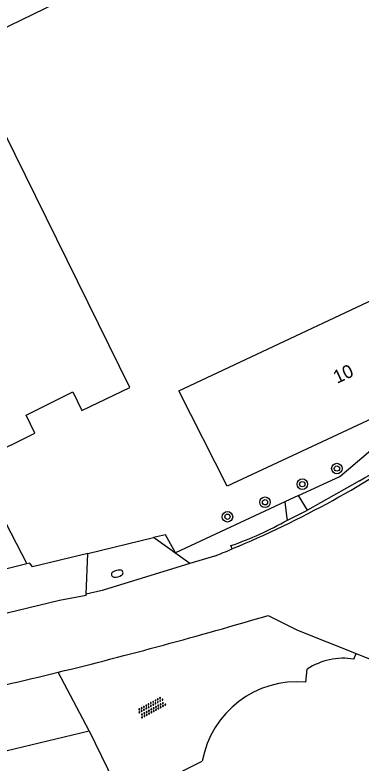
# Model space of a CAD drawing. Extents: x 135999 to 138000, y 396000 to 398501.
# Drawn here: x 137444 to 137470.3, y 397229 to 397285.6 of the extents above; entities that cross this region are included whole.
import ezdxf

# ---------------------------------------------------------------- set-up
doc = ezdxf.new("R2010")
doc.units = 0
for name, color, linetype in [('gg-afsc-draadraster', 7, 'Continuous'), ('gg-afsc-hekwerk', 7, 'Continuous'), ('gg-anno-huisnummerreeks BGT', 7, 'Continuous'), ('gg-bbg-bijgebouw', 7, 'Continuous'), ('gg-bbg-gedigitaliseerde bijgebouw', 7, 'Continuous'), ('gg-bbg-hoofdgebouw', 7, 'Continuous'), ('gg-knt-bronhoudergrens', 7, 'Continuous'), ('gg-knt-onverhard', 7, 'Continuous'), ('gg-knt-verharding', 7, 'Continuous'), ('gg-knt-verharding nz', 7, 'Continuous'), ('gt-grn-groengrens', 7, 'Continuous'), ('gt-grn-vlakafsluiter', 7, 'Continuous'), ('gt-symb-boom', 7, 'Continuous'), ('gt-symb-brandkraan', 7, 'Continuous'), ('gt-symb-overige verharding', 7, 'Continuous')]:
    doc.layers.add(name, color=color, linetype=linetype)

# ---------------------------------------------------------------- blocks, each defined once
blk = doc.blocks.new('gt0-BOOM')
at = {"layer": 'gt-symb-boom'}
for radius in [0.4, 0.2]:
    blk.add_circle((0, 0), radius, dxfattribs=at)
blk = doc.blocks.new('gt0-BR')
at = {"layer": 'gt-symb-brandkraan'}
for centre, radius, start, end in [((-0.244, 0), 0.206, 107.5669, 252.4331), ((0.599, -2.664), 3, 106.892, 107.5669), ((0, -0.691), 0.938, 73.108, 106.892), ((-0.599, -2.664), 3, 72.4331, 73.108), ((0.244, 0), 0.206, 287.567, 72.4331), ((0.599, 2.664), 3, 252.4331, 253.108), ((0, 0.691), 0.938, 253.108, 286.8921), ((-0.599, 2.664), 3, 286.8921, 287.567)]:
    blk.add_arc(centre, radius, start, end, dxfattribs=at)
blk = doc.blocks.new('gt0-OVH')
at = {"layer": 'gt-symb-overige verharding'}
for points in [[(-0.972, 0.298), (-0.967, 0.308), (-0.965, 0.319), (-0.966, 0.33), (-0.971, 0.34), (-0.978, 0.348), (-0.988, 0.353), (-0.999, 0.355), (-1.01, 0.354), (-1.02, 0.349), (-1.028, 0.342), (-1.033, 0.332), (-1.035, 0.321), (-1.034, 0.31), (-1.029, 0.3), (-1.022, 0.292), (-1.012, 0.287), (-1.001, 0.285), (-0.99, 0.286), (-0.98, 0.291)], [(-0.872, 0.106), (-0.867, 0.116), (-0.865, 0.126), (-0.866, 0.137), (-0.871, 0.147), (-0.878, 0.156), (-0.888, 0.161), (-0.899, 0.163), (-0.91, 0.162), (-0.92, 0.157), (-0.928, 0.15), (-0.933, 0.14), (-0.935, 0.129), (-0.934, 0.118), (-0.929, 0.108), (-0.922, 0.1), (-0.912, 0.095), (-0.901, 0.092), (-0.89, 0.094), (-0.88, 0.098)], [(-0.772, 0.298), (-0.767, 0.308), (-0.765, 0.319), (-0.766, 0.33), (-0.771, 0.34), (-0.778, 0.348), (-0.788, 0.353), (-0.799, 0.355), (-0.81, 0.354), (-0.82, 0.349), (-0.828, 0.342), (-0.833, 0.332), (-0.835, 0.321), (-0.834, 0.31), (-0.829, 0.3), (-0.822, 0.292), (-0.812, 0.287), (-0.801, 0.285), (-0.79, 0.286), (-0.78, 0.291)], [(-0.672, 0.106), (-0.667, 0.116), (-0.665, 0.126), (-0.666, 0.137), (-0.671, 0.147), (-0.678, 0.156), (-0.688, 0.161), (-0.699, 0.163), (-0.71, 0.162), (-0.72, 0.157), (-0.728, 0.15), (-0.733, 0.14), (-0.735, 0.129), (-0.734, 0.118), (-0.729, 0.108), (-0.722, 0.1), (-0.712, 0.095), (-0.701, 0.092), (-0.69, 0.094), (-0.68, 0.098)], [(-0.572, 0.298), (-0.567, 0.308), (-0.565, 0.319), (-0.566, 0.33), (-0.571, 0.34), (-0.578, 0.348), (-0.588, 0.353), (-0.599, 0.355), (-0.61, 0.354), (-0.62, 0.349), (-0.628, 0.342), (-0.633, 0.332), (-0.635, 0.321), (-0.634, 0.31), (-0.629, 0.3), (-0.622, 0.292), (-0.612, 0.287), (-0.601, 0.285), (-0.59, 0.286), (-0.58, 0.291)], [(-0.472, 0.106), (-0.467, 0.116), (-0.465, 0.126), (-0.466, 0.137), (-0.471, 0.147), (-0.478, 0.156), (-0.488, 0.161), (-0.499, 0.163), (-0.51, 0.162), (-0.52, 0.157), (-0.528, 0.15), (-0.533, 0.14), (-0.535, 0.129), (-0.534, 0.118), (-0.529, 0.108), (-0.522, 0.1), (-0.512, 0.095), (-0.501, 0.092), (-0.49, 0.094), (-0.48, 0.098)], [(-0.372, 0.298), (-0.367, 0.308), (-0.365, 0.319), (-0.366, 0.33), (-0.371, 0.34), (-0.378, 0.348), (-0.388, 0.353), (-0.399, 0.355), (-0.41, 0.354), (-0.42, 0.349), (-0.428, 0.342), (-0.433, 0.332), (-0.435, 0.321), (-0.434, 0.31), (-0.429, 0.3), (-0.422, 0.292), (-0.412, 0.287), (-0.401, 0.285), (-0.39, 0.286), (-0.38, 0.291)], [(-0.272, 0.106), (-0.267, 0.116), (-0.265, 0.126), (-0.266, 0.137), (-0.271, 0.147), (-0.278, 0.156), (-0.288, 0.161), (-0.299, 0.163), (-0.31, 0.162), (-0.32, 0.157), (-0.328, 0.15), (-0.333, 0.14), (-0.335, 0.129), (-0.334, 0.118), (-0.329, 0.108), (-0.322, 0.1), (-0.312, 0.095), (-0.301, 0.092), (-0.29, 0.094), (-0.28, 0.098)], [(-0.172, 0.298), (-0.167, 0.308), (-0.165, 0.319), (-0.166, 0.33), (-0.171, 0.34), (-0.178, 0.348), (-0.188, 0.353), (-0.199, 0.355), (-0.21, 0.354), (-0.22, 0.349), (-0.228, 0.342), (-0.233, 0.332), (-0.235, 0.321), (-0.234, 0.31), (-0.229, 0.3), (-0.222, 0.292), (-0.212, 0.287), (-0.201, 0.285), (-0.19, 0.286), (-0.18, 0.291)], [(-0.072, 0.106), (-0.067, 0.116), (-0.065, 0.126), (-0.066, 0.137), (-0.071, 0.147), (-0.078, 0.156), (-0.088, 0.161), (-0.099, 0.163), (-0.11, 0.162), (-0.12, 0.157), (-0.128, 0.15), (-0.133, 0.14), (-0.135, 0.129), (-0.134, 0.118), (-0.129, 0.108), (-0.122, 0.1), (-0.112, 0.095), (-0.101, 0.092), (-0.09, 0.094), (-0.08, 0.098)], [(0.028, 0.298), (0.033, 0.308), (0.035, 0.319), (0.034, 0.33), (0.029, 0.34), (0.022, 0.348), (0.012, 0.353), (0.001, 0.355), (-0.01, 0.354), (-0.02, 0.349), (-0.028, 0.342), (-0.033, 0.332), (-0.035, 0.321), (-0.034, 0.31), (-0.029, 0.3), (-0.022, 0.292), (-0.012, 0.287), (-0.001, 0.285), (0.01, 0.286), (0.02, 0.291)], [(0.128, 0.106), (0.133, 0.116), (0.135, 0.126), (0.134, 0.137), (0.129, 0.147), (0.122, 0.156), (0.112, 0.161), (0.101, 0.163), (0.09, 0.162), (0.08, 0.157), (0.072, 0.15), (0.067, 0.14), (0.065, 0.129), (0.066, 0.118), (0.071, 0.108), (0.078, 0.1), (0.088, 0.095), (0.099, 0.092), (0.11, 0.094), (0.12, 0.098)], [(0.228, 0.298), (0.233, 0.308), (0.235, 0.319), (0.234, 0.33), (0.229, 0.34), (0.222, 0.348), (0.212, 0.353), (0.201, 0.355), (0.19, 0.354), (0.18, 0.349), (0.172, 0.342), (0.167, 0.332), (0.165, 0.321), (0.166, 0.31), (0.171, 0.3), (0.178, 0.292), (0.188, 0.287), (0.199, 0.285), (0.21, 0.286), (0.22, 0.291)], [(0.328, 0.106), (0.333, 0.116), (0.335, 0.126), (0.334, 0.137), (0.329, 0.147), (0.322, 0.156), (0.312, 0.161), (0.301, 0.163), (0.29, 0.162), (0.28, 0.157), (0.272, 0.15), (0.267, 0.14), (0.265, 0.129), (0.266, 0.118), (0.271, 0.108), (0.278, 0.1), (0.288, 0.095), (0.299, 0.092), (0.31, 0.094), (0.32, 0.098)], [(0.428, 0.298), (0.433, 0.308), (0.435, 0.319), (0.434, 0.33), (0.429, 0.34), (0.422, 0.348), (0.412, 0.353), (0.401, 0.355), (0.39, 0.354), (0.38, 0.349), (0.372, 0.342), (0.367, 0.332), (0.365, 0.321), (0.366, 0.31), (0.371, 0.3), (0.378, 0.292), (0.388, 0.287), (0.399, 0.285), (0.41, 0.286), (0.42, 0.291)], [(0.528, 0.106), (0.533, 0.116), (0.535, 0.126), (0.534, 0.137), (0.529, 0.147), (0.522, 0.156), (0.512, 0.161), (0.501, 0.163), (0.49, 0.162), (0.48, 0.157), (0.472, 0.15), (0.467, 0.14), (0.465, 0.129), (0.466, 0.118), (0.471, 0.108), (0.478, 0.1), (0.488, 0.095), (0.499, 0.092), (0.51, 0.094), (0.52, 0.098)], [(0.628, 0.298), (0.633, 0.308), (0.635, 0.319), (0.634, 0.33), (0.629, 0.34), (0.622, 0.348), (0.612, 0.353), (0.601, 0.355), (0.59, 0.354), (0.58, 0.349), (0.572, 0.342), (0.567, 0.332), (0.565, 0.321), (0.566, 0.31), (0.571, 0.3), (0.578, 0.292), (0.588, 0.287), (0.599, 0.285), (0.61, 0.286), (0.62, 0.291)], [(0.728, 0.106), (0.733, 0.116), (0.735, 0.126), (0.734, 0.137), (0.729, 0.147), (0.722, 0.156), (0.712, 0.161), (0.701, 0.163), (0.69, 0.162), (0.68, 0.157), (0.672, 0.15), (0.667, 0.14), (0.665, 0.129), (0.666, 0.118), (0.671, 0.108), (0.678, 0.1), (0.688, 0.095), (0.699, 0.092), (0.71, 0.094), (0.72, 0.098)], [(0.828, 0.298), (0.833, 0.308), (0.835, 0.319), (0.834, 0.33), (0.829, 0.34), (0.822, 0.348), (0.812, 0.353), (0.801, 0.355), (0.79, 0.354), (0.78, 0.349), (0.772, 0.342), (0.767, 0.332), (0.765, 0.321), (0.766, 0.31), (0.771, 0.3), (0.778, 0.292), (0.788, 0.287), (0.799, 0.285), (0.81, 0.286), (0.82, 0.291)], [(0.928, 0.106), (0.933, 0.116), (0.935, 0.126), (0.934, 0.137), (0.929, 0.147), (0.922, 0.156), (0.912, 0.161), (0.901, 0.163), (0.89, 0.162), (0.88, 0.157), (0.872, 0.15), (0.867, 0.14), (0.865, 0.129), (0.866, 0.118), (0.871, 0.108), (0.878, 0.1), (0.888, 0.095), (0.899, 0.092), (0.91, 0.094), (0.92, 0.098)], [(1.028, 0.298), (1.033, 0.308), (1.035, 0.319), (1.034, 0.33), (1.029, 0.34), (1.022, 0.348), (1.012, 0.353), (1.001, 0.355), (0.99, 0.354), (0.98, 0.349), (0.972, 0.342), (0.967, 0.332), (0.965, 0.321), (0.966, 0.31), (0.971, 0.3), (0.978, 0.292), (0.988, 0.287), (0.999, 0.285), (1.01, 0.286), (1.02, 0.291)], [(-0.972, -0.142), (-0.967, -0.132), (-0.965, -0.121), (-0.966, -0.11), (-0.971, -0.1), (-0.978, -0.092), (-0.988, -0.087), (-0.999, -0.085), (-1.01, -0.086), (-1.02, -0.091), (-1.028, -0.098), (-1.033, -0.108), (-1.035, -0.119), (-1.034, -0.13), (-1.029, -0.14), (-1.022, -0.148), (-1.012, -0.153), (-1.001, -0.155), (-0.99, -0.154), (-0.98, -0.149)], [(-0.872, -0.334), (-0.867, -0.324), (-0.865, -0.314), (-0.866, -0.303), (-0.871, -0.293), (-0.878, -0.284), (-0.888, -0.279), (-0.899, -0.277), (-0.91, -0.278), (-0.92, -0.283), (-0.928, -0.29), (-0.933, -0.3), (-0.935, -0.311), (-0.934, -0.322), (-0.929, -0.332), (-0.922, -0.34), (-0.912, -0.345), (-0.901, -0.348), (-0.89, -0.346), (-0.88, -0.342)], [(-0.772, -0.142), (-0.767, -0.132), (-0.765, -0.121), (-0.766, -0.11), (-0.771, -0.1), (-0.778, -0.092), (-0.788, -0.087), (-0.799, -0.085), (-0.81, -0.086), (-0.82, -0.091), (-0.828, -0.098), (-0.833, -0.108), (-0.835, -0.119), (-0.834, -0.13), (-0.829, -0.14), (-0.822, -0.148), (-0.812, -0.153), (-0.801, -0.155), (-0.79, -0.154), (-0.78, -0.149)], [(-0.672, -0.334), (-0.667, -0.324), (-0.665, -0.314), (-0.666, -0.303), (-0.671, -0.293), (-0.678, -0.284), (-0.688, -0.279), (-0.699, -0.277), (-0.71, -0.278), (-0.72, -0.283), (-0.728, -0.29), (-0.733, -0.3), (-0.735, -0.311), (-0.734, -0.322), (-0.729, -0.332), (-0.722, -0.34), (-0.712, -0.345), (-0.701, -0.348), (-0.69, -0.346), (-0.68, -0.342)], [(-0.572, -0.142), (-0.567, -0.132), (-0.565, -0.121), (-0.566, -0.11), (-0.571, -0.1), (-0.578, -0.092), (-0.588, -0.087), (-0.599, -0.085), (-0.61, -0.086), (-0.62, -0.091), (-0.628, -0.098), (-0.633, -0.108), (-0.635, -0.119), (-0.634, -0.13), (-0.629, -0.14), (-0.622, -0.148), (-0.612, -0.153), (-0.601, -0.155), (-0.59, -0.154), (-0.58, -0.149)], [(-0.472, -0.334), (-0.467, -0.324), (-0.465, -0.314), (-0.466, -0.303), (-0.471, -0.293), (-0.478, -0.284), (-0.488, -0.279), (-0.499, -0.277), (-0.51, -0.278), (-0.52, -0.283), (-0.528, -0.29), (-0.533, -0.3), (-0.535, -0.311), (-0.534, -0.322), (-0.529, -0.332), (-0.522, -0.34), (-0.512, -0.345), (-0.501, -0.348), (-0.49, -0.346), (-0.48, -0.342)], [(-0.372, -0.142), (-0.367, -0.132), (-0.365, -0.121), (-0.366, -0.11), (-0.371, -0.1), (-0.378, -0.092), (-0.388, -0.087), (-0.399, -0.085), (-0.41, -0.086), (-0.42, -0.091), (-0.428, -0.098), (-0.433, -0.108), (-0.435, -0.119), (-0.434, -0.13), (-0.429, -0.14), (-0.422, -0.148), (-0.412, -0.153), (-0.401, -0.155), (-0.39, -0.154), (-0.38, -0.149)], [(-0.272, -0.334), (-0.267, -0.324), (-0.265, -0.314), (-0.266, -0.303), (-0.271, -0.293), (-0.278, -0.284), (-0.288, -0.279), (-0.299, -0.277), (-0.31, -0.278), (-0.32, -0.283), (-0.328, -0.29), (-0.333, -0.3), (-0.335, -0.311), (-0.334, -0.322), (-0.329, -0.332), (-0.322, -0.34), (-0.312, -0.345), (-0.301, -0.348), (-0.29, -0.346), (-0.28, -0.342)], [(-0.172, -0.142), (-0.167, -0.132), (-0.165, -0.121), (-0.166, -0.11), (-0.171, -0.1), (-0.178, -0.092), (-0.188, -0.087), (-0.199, -0.085), (-0.21, -0.086), (-0.22, -0.091), (-0.228, -0.098), (-0.233, -0.108), (-0.235, -0.119), (-0.234, -0.13), (-0.229, -0.14), (-0.222, -0.148), (-0.212, -0.153), (-0.201, -0.155), (-0.19, -0.154), (-0.18, -0.149)], [(-0.072, -0.334), (-0.067, -0.324), (-0.065, -0.314), (-0.066, -0.303), (-0.071, -0.293), (-0.078, -0.284), (-0.088, -0.279), (-0.099, -0.277), (-0.11, -0.278), (-0.12, -0.283), (-0.128, -0.29), (-0.133, -0.3), (-0.135, -0.311), (-0.134, -0.322), (-0.129, -0.332), (-0.122, -0.34), (-0.112, -0.345), (-0.101, -0.348), (-0.09, -0.346), (-0.08, -0.342)], [(0.028, -0.142), (0.033, -0.132), (0.035, -0.121), (0.034, -0.11), (0.029, -0.1), (0.022, -0.092), (0.012, -0.087), (0.001, -0.085), (-0.01, -0.086), (-0.02, -0.091), (-0.028, -0.098), (-0.033, -0.108), (-0.035, -0.119), (-0.034, -0.13), (-0.029, -0.14), (-0.022, -0.148), (-0.012, -0.153), (-0.001, -0.155), (0.01, -0.154), (0.02, -0.149)], [(0.128, -0.334), (0.133, -0.324), (0.135, -0.314), (0.134, -0.303), (0.129, -0.293), (0.122, -0.284), (0.112, -0.279), (0.101, -0.277), (0.09, -0.278), (0.08, -0.283), (0.072, -0.29), (0.067, -0.3), (0.065, -0.311), (0.066, -0.322), (0.071, -0.332), (0.078, -0.34), (0.088, -0.345), (0.099, -0.348), (0.11, -0.346), (0.12, -0.342)], [(0.228, -0.142), (0.233, -0.132), (0.235, -0.121), (0.234, -0.11), (0.229, -0.1), (0.222, -0.092), (0.212, -0.087), (0.201, -0.085), (0.19, -0.086), (0.18, -0.091), (0.172, -0.098), (0.167, -0.108), (0.165, -0.119), (0.166, -0.13), (0.171, -0.14), (0.178, -0.148), (0.188, -0.153), (0.199, -0.155), (0.21, -0.154), (0.22, -0.149)], [(0.328, -0.334), (0.333, -0.324), (0.335, -0.314), (0.334, -0.303), (0.329, -0.293), (0.322, -0.284), (0.312, -0.279), (0.301, -0.277), (0.29, -0.278), (0.28, -0.283), (0.272, -0.29), (0.267, -0.3), (0.265, -0.311), (0.266, -0.322), (0.271, -0.332), (0.278, -0.34), (0.288, -0.345), (0.299, -0.348), (0.31, -0.346), (0.32, -0.342)], [(0.428, -0.142), (0.433, -0.132), (0.435, -0.121), (0.434, -0.11), (0.429, -0.1), (0.422, -0.092), (0.412, -0.087), (0.401, -0.085), (0.39, -0.086), (0.38, -0.091), (0.372, -0.098), (0.367, -0.108), (0.365, -0.119), (0.366, -0.13), (0.371, -0.14), (0.378, -0.148), (0.388, -0.153), (0.399, -0.155), (0.41, -0.154), (0.42, -0.149)], [(0.528, -0.334), (0.533, -0.324), (0.535, -0.314), (0.534, -0.303), (0.529, -0.293), (0.522, -0.284), (0.512, -0.279), (0.501, -0.277), (0.49, -0.278), (0.48, -0.283), (0.472, -0.29), (0.467, -0.3), (0.465, -0.311), (0.466, -0.322), (0.471, -0.332), (0.478, -0.34), (0.488, -0.345), (0.499, -0.348), (0.51, -0.346), (0.52, -0.342)], [(0.628, -0.142), (0.633, -0.132), (0.635, -0.121), (0.634, -0.11), (0.629, -0.1), (0.622, -0.092), (0.612, -0.087), (0.601, -0.085), (0.59, -0.086), (0.58, -0.091), (0.572, -0.098), (0.567, -0.108), (0.565, -0.119), (0.566, -0.13), (0.571, -0.14), (0.578, -0.148), (0.588, -0.153), (0.599, -0.155), (0.61, -0.154), (0.62, -0.149)], [(0.728, -0.334), (0.733, -0.324), (0.735, -0.314), (0.734, -0.303), (0.729, -0.293), (0.722, -0.284), (0.712, -0.279), (0.701, -0.277), (0.69, -0.278), (0.68, -0.283), (0.672, -0.29), (0.667, -0.3), (0.665, -0.311), (0.666, -0.322), (0.671, -0.332), (0.678, -0.34), (0.688, -0.345), (0.699, -0.348), (0.71, -0.346), (0.72, -0.342)], [(0.828, -0.142), (0.833, -0.132), (0.835, -0.121), (0.834, -0.11), (0.829, -0.1), (0.822, -0.092), (0.812, -0.087), (0.801, -0.085), (0.79, -0.086), (0.78, -0.091), (0.772, -0.098), (0.767, -0.108), (0.765, -0.119), (0.766, -0.13), (0.771, -0.14), (0.778, -0.148), (0.788, -0.153), (0.799, -0.155), (0.81, -0.154), (0.82, -0.149)], [(0.928, -0.334), (0.933, -0.324), (0.935, -0.314), (0.934, -0.303), (0.929, -0.293), (0.922, -0.284), (0.912, -0.279), (0.901, -0.277), (0.89, -0.278), (0.88, -0.283), (0.872, -0.29), (0.867, -0.3), (0.865, -0.311), (0.866, -0.322), (0.871, -0.332), (0.878, -0.34), (0.888, -0.345), (0.899, -0.348), (0.91, -0.346), (0.92, -0.342)], [(1.028, -0.142), (1.033, -0.132), (1.035, -0.121), (1.034, -0.11), (1.029, -0.1), (1.022, -0.092), (1.012, -0.087), (1.001, -0.085), (0.99, -0.086), (0.98, -0.091), (0.972, -0.098), (0.967, -0.108), (0.965, -0.119), (0.966, -0.13), (0.971, -0.14), (0.978, -0.148), (0.988, -0.153), (0.999, -0.155), (1.01, -0.154), (1.02, -0.149)]]:
    blk.add_lwpolyline(points, close=True, dxfattribs=at)

msp = doc.modelspace()

# ---------------------------------------------------------------- linework, layer by layer
at = {"layer": 'gg-afsc-draadraster'}
for p, q in [((137444.887, 397244.043), (137417.192, 397237.348)), ((137445.116, 397244.098), (137444.887, 397244.043))]:
    msp.add_line(p, q, dxfattribs=at)
at = {"layer": 'gg-afsc-hekwerk'}
msp.add_line((137434.172, 397227.685), (137449.616, 397231.395), dxfattribs=at)
at = {"layer": 'gg-bbg-bijgebouw'}
msp.add_lwpolyline([(137441.597, 397279.884), (137430.753, 397274.638), (137441.855, 397252.17), (137445.506, 397253.963), (137444.836, 397255.318), (137448.39, 397257.074), (137449.073, 397255.661), (137452.699, 397257.416), (137441.597, 397279.884)], dxfattribs=at)
at = {"layer": 'gg-bbg-gedigitaliseerde bijgebouw'}
msp.add_line((137492.677, 397308.676), (137429.252, 397277.854), dxfattribs=at)
at = {"layer": 'gg-bbg-hoofdgebouw'}
msp.add_lwpolyline([(137477.177, 397257.896), (137460.085, 397249.933), (137456.441, 397257.166), (137477.95, 397267.26)], dxfattribs=at)
at = {"layer": 'gg-knt-bronhoudergrens'}
msp.add_lwpolyline([(137429.252, 397277.854), (137427.824, 397277.019), (137444.887, 397244.043)], dxfattribs=at)
at = {"layer": 'gg-knt-onverhard'}
for p, q in [((137469.713, 397236.837), (137469.893, 397237.251)), ((137466.069, 397235.08), (137466.165, 397236.082)), ((137449.616, 397231.395), (137452.212, 397226.139)), ((137452.212, 397226.139), (137458.211, 397229.097))]:
    msp.add_line(p, q, dxfattribs=at)
for centre, radius, start, end in [((137468.92, 397231.848), 5.051, 80.9704, 123.0559), ((137465.391, 397227.819), 7.293, 84.6668, 169.9037)]:
    msp.add_arc(centre, radius, start, end, dxfattribs=at)
at = {"layer": 'gg-knt-verharding'}
for p, q in [((137470.134, 397250.332), (137466.181, 397248.115)), ((137466.181, 397248.115), (137465.501, 397249.222)), ((137457.262, 397244.067), (137454.519, 397246.041)), ((137460.468, 397245.181), (137460.385, 397245.432)), ((137460.93, 397245.376), (137460.468, 397245.181)), ((137449.393, 397241.745), (137449.525, 397244.833)), ((137459.132, 397244.638), (137457.262, 397244.067)), ((137449.389, 397241.663), (137447.378, 397241.265)), ((137449.389, 397241.663), (137449.393, 397241.745)), ((137447.378, 397241.265), (137412.267, 397232.899))]:
    msp.add_line(p, q, dxfattribs=at)
for points in [[(137464.482, 397248.749), (137464.625, 397247.476), (137464.67, 397247.371)], [(137457.262, 397244.067), (137450.601, 397242.033), (137449.393, 397241.745)], [(137463.202, 397240.145), (137465.432, 397239.03), (137469.893, 397237.251)], [(137469.893, 397237.251), (137472.59, 397236.176), (137472.739, 397236.653), (137473.836, 397236.31), (137475.276, 397239.459)]]:
    msp.add_lwpolyline(points, dxfattribs=at)
for centre, radius, start, end in [((137423.121, 397330.737), 93.141, 300.31461, 309.03579), ((137429.912, 397318.432), 79.368, 293.00526, 305.30424), ((137452.139, 397269.359), 25.308, 289.0155, 299.6788), ((137429.612, 397319.184), 80.179, 291.60337, 292.63393), ((137364.532, 397573.745), 347.886, 283.75713, 286.47676), ((137364.939, 397571.98), 346.075, 282.40052, 283.76116)]:
    msp.add_arc(centre, radius, start, end, dxfattribs=at)
at = {"layer": 'gg-knt-verharding nz'}
msp.add_line((137464.67, 397247.371), (137466.181, 397248.115), dxfattribs=at)
at = {"layer": 'gt-grn-groengrens'}
msp.add_lwpolyline([(137449.525, 397244.833), (137445.315, 397243.823), (137445.116, 397244.098)], dxfattribs=at)
at = {"layer": 'gt-grn-vlakafsluiter'}
for p, q in [((137465.501, 397249.222), (137464.482, 397248.749)), ((137449.525, 397244.833), (137454.519, 397246.041)), ((137449.616, 397231.395), (137447.262, 397235.839))]:
    msp.add_line(p, q, dxfattribs=at)
for points in [[(137465.501, 397249.222), (137468.642, 397250.68), (137477.177, 397257.896)], [(137464.482, 397248.749), (137456.169, 397244.891), (137455.423, 397246.26), (137454.519, 397246.041)]]:
    msp.add_lwpolyline(points, dxfattribs=at)

# ---------------------------------------------------------------- block references
at = {"layer": 'gt-symb-boom'}
for p in [(137468.422, 397251.271), (137465.796, 397250.086), (137462.968, 397248.717), (137460.116, 397247.619)]:
    msp.add_blockref('gt0-BOOM', p, dxfattribs=at)
at = {"layer": 'gt-symb-brandkraan', "rotation": 15.064233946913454}
msp.add_blockref('gt0-BR', (137451.753, 397243.313), dxfattribs=at)
at = {"layer": 'gt-symb-overige verharding', "rotation": -151.38496837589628}
msp.add_blockref('gt0-OVH', (137454.367, 397233.184), dxfattribs=at)

# ---------------------------------------------------------------- texts
at = {"layer": 'gg-anno-huisnummerreeks BGT'}
msp.add_text('10', height=1, rotation=25, dxfattribs=at).set_placement((137468.435, 397257.685))

doc.saveas('drawing.dxf')
